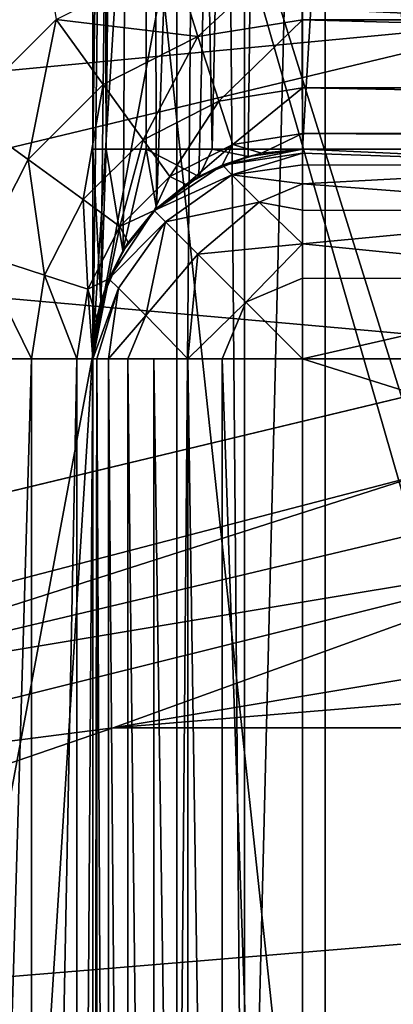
# Model space of a CAD drawing. Header units: millimetres. Extents: x -147 to 148, y -145 to 204.
# Tile 466 of 571: x 86.326 to 87.216, y 12.96 to 15.309. Entities that reach past the tile are written whole.
import ezdxf

# ---------------------------------------------------------------- set-up
doc = ezdxf.new("R2010")
doc.units = ezdxf.units.MM
doc.header["$LTSCALE"] = 26.699852
for name, color, linetype in [('1303', 7, 'CONTINUOUS'), ('1306', 7, 'CONTINUOUS'), ('1307', 7, 'CONTINUOUS'), ('1310', 7, 'CONTINUOUS'), ('1311', 7, 'CONTINUOUS'), ('1318', 7, 'CONTINUOUS'), ('1320', 7, 'CONTINUOUS'), ('1321', 7, 'CONTINUOUS'), ('1496', 7, 'CONTINUOUS'), ('1905', 7, 'CONTINUOUS'), ('1967', 7, 'CONTINUOUS'), ('1969', 7, 'CONTINUOUS'), ('1985', 7, 'CONTINUOUS'), ('1987', 7, 'CONTINUOUS'), ('1995', 7, 'CONTINUOUS'), ('1996', 7, 'CONTINUOUS'), ('1997', 7, 'CONTINUOUS'), ('2006', 7, 'CONTINUOUS'), ('2007', 7, 'CONTINUOUS'), ('2014', 7, 'CONTINUOUS'), ('743', 7, 'CONTINUOUS'), ('745', 7, 'CONTINUOUS'), ('759', 7, 'CONTINUOUS'), ('765', 7, 'CONTINUOUS'), ('899', 7, 'CONTINUOUS'), ('900', 7, 'CONTINUOUS'), ('910', 7, 'CONTINUOUS')]:
    doc.layers.add(name, color=color, linetype=linetype)

msp = doc.modelspace()

# ---------------------------------------------------------------- linework, layer by layer
at = {"layer": '1303', "color": 7, "linetype": 'CONTINUOUS', "true_color": 0xd8d8d8}
for points in [[(87, 15, 79.4), (93, 15, 79.4), (90.891, 15, 80.5154), (87, 15, 79.4)], [(87, 15, 82.0972), (87, 15, 79.4), (87.5573, 15, 81.3935), (87, 15, 82.0972)], [(87.5573, 15, 81.3935), (87, 15, 79.4), (88.2762, 15, 80.8541), (87.5573, 15, 81.3935)], [(88.2762, 15, 80.8541), (87, 15, 79.4), (89.109, 15, 80.5154), (88.2762, 15, 80.8541)], [(89.109, 15, 80.5154), (87, 15, 79.4), (90, 15, 80.4), (89.109, 15, 80.5154)], [(90, 15, 80.4), (87, 15, 79.4), (90.891, 15, 80.5154), (90, 15, 80.4)], [(87, 15, 85.7028), (87.5573, 15, 86.4065), (87.8358, 15, 86.9), (87, 15, 85.7028)], [(87, 15, 86.9), (87, 15, 85.7028), (87.8358, 15, 86.9), (87, 15, 86.9)]]:
    msp.add_3dface(points, dxfattribs=at)
at = {"layer": '1306', "color": 7, "linetype": 'CONTINUOUS', "true_color": 0xd8d8d8}
for points in [[(87, 15, 85.7028), (87, 15, 86.9), (86.809, 14.9621, 86.9), (87, 15, 85.7028)], [(86.8707, 14.983, 85.4674), (87, 15, 85.7028), (86.809, 14.9621, 86.9), (86.8707, 14.983, 85.4674)], [(86.7529, 14.9347, 85.2062), (86.8707, 14.983, 85.4674), (86.809, 14.9621, 86.9), (86.7529, 14.9347, 85.2062)], [(86.6466, 14.8537, 86.9), (86.7529, 14.9347, 85.2062), (86.809, 14.9621, 86.9), (86.6466, 14.8537, 86.9)], [(86.6517, 14.8587, 84.9193), (86.7529, 14.9347, 85.2062), (86.6466, 14.8537, 86.9), (86.6517, 14.8587, 84.9193)], [(86.5381, 14.6913, 86.9), (86.5721, 14.7586, 84.6067), (86.6466, 14.8537, 86.9), (86.5381, 14.6913, 86.9)], [(86.5721, 14.7586, 84.6067), (86.6517, 14.8587, 84.9193), (86.6466, 14.8537, 86.9), (86.5721, 14.7586, 84.6067)], [(86.5193, 14.6376, 84.2674), (86.5721, 14.7586, 84.6067), (86.5381, 14.6913, 86.9), (86.5193, 14.6376, 84.2674)], [(86.5, 14.5, 86.9), (86.5193, 14.6376, 84.2674), (86.5381, 14.6913, 86.9), (86.5, 14.5, 86.9)], [(86.5, 14.5, 86.9), (86.5, 14.5, 83.9), (86.5193, 14.6376, 84.2674), (86.5, 14.5, 86.9)]]:
    msp.add_3dface(points, dxfattribs=at)
at = {"layer": '1307', "color": 7, "linetype": 'CONTINUOUS', "true_color": 0xd8d8d8}
for points in [[(86.9025, 14.9904, 79.4), (86.871, 14.9831, 82.3321), (86.8087, 14.9619, 79.4), (86.9025, 14.9904, 79.4)], [(87, 15, 79.4), (87, 15, 82.0972), (86.871, 14.9831, 82.3321), (87, 15, 79.4)], [(87, 15, 79.4), (86.871, 14.9831, 82.3321), (86.9025, 14.9904, 79.4), (87, 15, 79.4)], [(86.871, 14.9831, 82.3321), (86.7529, 14.9347, 82.5937), (86.8087, 14.9619, 79.4), (86.871, 14.9831, 82.3321)], [(86.8087, 14.9619, 79.4), (86.7529, 14.9347, 82.5937), (86.7222, 14.9157, 79.4), (86.8087, 14.9619, 79.4)], [(86.7222, 14.9157, 79.4), (86.6515, 14.8585, 82.8816), (86.6464, 14.8536, 79.4), (86.7222, 14.9157, 79.4)], [(86.7529, 14.9347, 82.5937), (86.6515, 14.8585, 82.8816), (86.7222, 14.9157, 79.4), (86.7529, 14.9347, 82.5937)], [(86.6515, 14.8585, 82.8816), (86.5718, 14.7581, 83.1946), (86.6464, 14.8536, 79.4), (86.6515, 14.8585, 82.8816)], [(86.6464, 14.8536, 79.4), (86.5718, 14.7581, 83.1946), (86.5843, 14.7778, 79.4), (86.6464, 14.8536, 79.4)], [(86.5843, 14.7778, 79.4), (86.5718, 14.7581, 83.1946), (86.5381, 14.6913, 79.4), (86.5843, 14.7778, 79.4)], [(86.5718, 14.7581, 83.1946), (86.5192, 14.6373, 83.5332), (86.5381, 14.6913, 79.4), (86.5718, 14.7581, 83.1946)], [(86.5381, 14.6913, 79.4), (86.5192, 14.6373, 83.5332), (86.5096, 14.5975, 79.4), (86.5381, 14.6913, 79.4)], [(86.5192, 14.6373, 83.5332), (86.5, 14.5, 83.9), (86.5096, 14.5975, 79.4), (86.5192, 14.6373, 83.5332)], [(86.5, 14.5, 83.9), (86.5, 14.5, 79.4), (86.5096, 14.5975, 79.4), (86.5, 14.5, 83.9)]]:
    msp.add_3dface(points, dxfattribs=at)
at = {"layer": '1310', "color": 7, "linetype": 'CONTINUOUS', "true_color": 0xd8d8d8}
for points in [[(86.6931, 15.4517, 78.9), (87, 15.5, 78.9), (86.7501, 15.2691, 78.9381), (86.6931, 15.4517, 78.9)], [(87, 15.5, 78.9), (87, 15.3087, 78.9381), (86.7501, 15.2691, 78.9381), (87, 15.5, 78.9)], [(86.4126, 15.3093, 78.9), (86.6931, 15.4517, 78.9), (86.7501, 15.2691, 78.9381), (86.4126, 15.3093, 78.9)], [(86.1907, 15.0874, 78.9), (86.4126, 15.3093, 78.9), (86.3458, 14.9753, 78.9381), (86.1907, 15.0874, 78.9)], [(86.3458, 14.9753, 78.9381), (86.4126, 15.3093, 78.9), (86.5247, 15.1542, 78.9381), (86.3458, 14.9753, 78.9381)], [(86.5247, 15.1542, 78.9381), (86.4126, 15.3093, 78.9), (86.7501, 15.2691, 78.9381), (86.5247, 15.1542, 78.9381)], [(86.7501, 15.2691, 78.9381), (87, 15.3087, 78.9381), (86.8003, 15.1147, 79.0466), (86.7501, 15.2691, 78.9381)], [(87, 15.3087, 78.9381), (87, 15.1463, 79.0466), (86.8003, 15.1147, 79.0466), (87, 15.3087, 78.9381)], [(86.5247, 15.1542, 78.9381), (86.7501, 15.2691, 78.9381), (86.6201, 15.0229, 79.0466), (86.5247, 15.1542, 78.9381)], [(86.6201, 15.0229, 79.0466), (86.7501, 15.2691, 78.9381), (86.8003, 15.1147, 79.0466), (86.6201, 15.0229, 79.0466)], [(86.3458, 14.9753, 78.9381), (86.5247, 15.1542, 78.9381), (86.4771, 14.8799, 79.0466), (86.3458, 14.9753, 78.9381)], [(86.4771, 14.8799, 79.0466), (86.5247, 15.1542, 78.9381), (86.6201, 15.0229, 79.0466), (86.4771, 14.8799, 79.0466)], [(86.8003, 15.1147, 79.0466), (87, 15.1463, 79.0466), (86.8338, 15.0116, 79.209), (86.8003, 15.1147, 79.0466)], [(87, 15.1463, 79.0466), (87, 15.0379, 79.209), (86.8338, 15.0116, 79.209), (87, 15.1463, 79.0466)], [(86.6201, 15.0229, 79.0466), (86.8003, 15.1147, 79.0466), (86.6838, 14.9352, 79.209), (86.6201, 15.0229, 79.0466)], [(86.6838, 14.9352, 79.209), (86.8003, 15.1147, 79.0466), (86.8338, 15.0116, 79.209), (86.6838, 14.9352, 79.209)], [(86.2309, 14.7499, 78.9381), (86.1907, 15.0874, 78.9), (86.3458, 14.9753, 78.9381), (86.2309, 14.7499, 78.9381)], [(87, 15.0379, 79.209), (86.9025, 14.9904, 79.4), (86.8338, 15.0116, 79.209), (87, 15.0379, 79.209)], [(87, 15, 79.4), (86.9025, 14.9904, 79.4), (87, 15.0379, 79.209), (87, 15, 79.4)], [(86.4771, 14.8799, 79.0466), (86.6201, 15.0229, 79.0466), (86.5648, 14.8162, 79.209), (86.4771, 14.8799, 79.0466)], [(86.5648, 14.8162, 79.209), (86.6201, 15.0229, 79.0466), (86.6838, 14.9352, 79.209), (86.5648, 14.8162, 79.209)], [(86.7222, 14.9157, 79.4), (86.6838, 14.9352, 79.209), (86.8338, 15.0116, 79.209), (86.7222, 14.9157, 79.4)], [(86.8087, 14.9619, 79.4), (86.7222, 14.9157, 79.4), (86.8338, 15.0116, 79.209), (86.8087, 14.9619, 79.4)], [(86.9025, 14.9904, 79.4), (86.8087, 14.9619, 79.4), (86.8338, 15.0116, 79.209), (86.9025, 14.9904, 79.4)], [(86.2309, 14.7499, 78.9381), (86.3458, 14.9753, 78.9381), (86.3853, 14.6997, 79.0466), (86.2309, 14.7499, 78.9381)], [(86.3853, 14.6997, 79.0466), (86.3458, 14.9753, 78.9381), (86.4771, 14.8799, 79.0466), (86.3853, 14.6997, 79.0466)], [(86.6464, 14.8536, 79.4), (86.5648, 14.8162, 79.209), (86.6838, 14.9352, 79.209), (86.6464, 14.8536, 79.4)], [(86.7222, 14.9157, 79.4), (86.6464, 14.8536, 79.4), (86.6838, 14.9352, 79.209), (86.7222, 14.9157, 79.4)], [(86.3853, 14.6997, 79.0466), (86.4771, 14.8799, 79.0466), (86.4884, 14.6662, 79.209), (86.3853, 14.6997, 79.0466)], [(86.4884, 14.6662, 79.209), (86.4771, 14.8799, 79.0466), (86.5648, 14.8162, 79.209), (86.4884, 14.6662, 79.209)], [(86.6464, 14.8536, 79.4), (86.5843, 14.7778, 79.4), (86.5648, 14.8162, 79.209), (86.6464, 14.8536, 79.4)], [(86.5381, 14.6913, 79.4), (86.4884, 14.6662, 79.209), (86.5648, 14.8162, 79.209), (86.5381, 14.6913, 79.4)], [(86.5843, 14.7778, 79.4), (86.5381, 14.6913, 79.4), (86.5648, 14.8162, 79.209), (86.5843, 14.7778, 79.4)], [(86.1913, 14.5, 78.9381), (86.2309, 14.7499, 78.9381), (86.3537, 14.5, 79.0466), (86.1913, 14.5, 78.9381)], [(86.3537, 14.5, 79.0466), (86.2309, 14.7499, 78.9381), (86.3853, 14.6997, 79.0466), (86.3537, 14.5, 79.0466)], [(86.3537, 14.5, 79.0466), (86.3853, 14.6997, 79.0466), (86.4621, 14.5, 79.209), (86.3537, 14.5, 79.0466)], [(86.4621, 14.5, 79.209), (86.3853, 14.6997, 79.0466), (86.4884, 14.6662, 79.209), (86.4621, 14.5, 79.209)], [(86.5381, 14.6913, 79.4), (86.5096, 14.5975, 79.4), (86.4884, 14.6662, 79.209), (86.5381, 14.6913, 79.4)], [(86.5, 14.5, 79.4), (86.4621, 14.5, 79.209), (86.4884, 14.6662, 79.209), (86.5, 14.5, 79.4)], [(86.5096, 14.5975, 79.4), (86.5, 14.5, 79.4), (86.4884, 14.6662, 79.209), (86.5096, 14.5975, 79.4)]]:
    msp.add_3dface(points, dxfattribs=at)
at = {"layer": '1311', "color": 7, "linetype": 'CONTINUOUS', "true_color": 0xd8d8d8}
for points in [[(87, 15.5, 78.9), (93, 15.5, 78.9), (93, 15.3087, 78.9381), (87, 15.5, 78.9)], [(87, 15.5, 78.9), (93, 15.3087, 78.9381), (87, 15.3087, 78.9381), (87, 15.5, 78.9)], [(93, 15.3087, 78.9381), (93, 15.1463, 79.0466), (87, 15.3087, 78.9381), (93, 15.3087, 78.9381)], [(87, 15.3087, 78.9381), (93, 15.1463, 79.0466), (87, 15.1463, 79.0466), (87, 15.3087, 78.9381)], [(93, 15.1463, 79.0466), (93, 15.0379, 79.209), (87, 15.1463, 79.0466), (93, 15.1463, 79.0466)], [(87, 15.1463, 79.0466), (93, 15.0379, 79.209), (87, 15.0379, 79.209), (87, 15.1463, 79.0466)], [(93, 15, 79.4), (87, 15, 79.4), (87, 15.0379, 79.209), (93, 15, 79.4)], [(93, 15.0379, 79.209), (93, 15, 79.4), (87, 15.0379, 79.209), (93, 15.0379, 79.209)]]:
    msp.add_3dface(points, dxfattribs=at)
at = {"layer": '1318', "color": 7, "linetype": 'CONTINUOUS', "true_color": 0xd8d8d8}
for points in [[(87, 15, 86.9), (87.8358, 15, 86.9), (87.8358, 14.9621, 87.091), (87, 15, 86.9)], [(87, 14.9908, 86.9956), (87, 15, 86.9), (87.8358, 14.9621, 87.091), (87, 14.9908, 86.9956)], [(87, 14.9631, 87.0886), (87, 14.9908, 86.9956), (87.8358, 14.9621, 87.091), (87, 14.9631, 87.0886)], [(87, 14.9174, 87.1753), (87, 14.9631, 87.0886), (87.8358, 14.9621, 87.091), (87, 14.9174, 87.1753)], [(87.8358, 14.8537, 87.2534), (87, 14.9174, 87.1753), (87.8358, 14.9621, 87.091), (87.8358, 14.8537, 87.2534)], [(87, 14.8551, 87.252), (87, 14.9174, 87.1753), (87.8358, 14.8537, 87.2534), (87, 14.8551, 87.252)], [(87, 14.7741, 87.3181), (87, 14.8551, 87.252), (87.8358, 14.8537, 87.2534), (87, 14.7741, 87.3181)], [(87.8358, 14.6913, 87.3619), (87, 14.7741, 87.3181), (87.8358, 14.8537, 87.2534), (87.8358, 14.6913, 87.3619)], [(87, 14.6922, 87.3616), (87, 14.7741, 87.3181), (87.8358, 14.6913, 87.3619), (87, 14.6922, 87.3616)], [(87, 14.5, 87.4), (87, 14.6922, 87.3616), (87.8358, 14.6913, 87.3619), (87, 14.5, 87.4)], [(87.8358, 14.5, 87.4), (87, 14.5, 87.4), (87.8358, 14.6913, 87.3619), (87.8358, 14.5, 87.4)]]:
    msp.add_3dface(points, dxfattribs=at)
at = {"layer": '1320', "color": 7, "linetype": 'CONTINUOUS', "true_color": 0xd8d8d8}
for points in [[(86.809, 14.9621, 86.9), (87, 15, 86.9), (87, 14.9908, 86.9956), (86.809, 14.9621, 86.9)], [(86.8318, 14.9393, 87.0694), (86.809, 14.9621, 86.9), (87, 14.9908, 86.9956), (86.8318, 14.9393, 87.0694)], [(87, 14.9631, 87.0886), (86.8318, 14.9393, 87.0694), (87, 14.9908, 86.9956), (87, 14.9631, 87.0886)], [(87, 14.9174, 87.1753), (86.8318, 14.9393, 87.0694), (87, 14.9631, 87.0886), (87, 14.9174, 87.1753)], [(86.6466, 14.8537, 86.9), (86.809, 14.9621, 86.9), (86.8318, 14.9393, 87.0694), (86.6466, 14.8537, 86.9)], [(86.6466, 14.8537, 86.9), (86.8318, 14.9393, 87.0694), (86.6735, 14.8268, 87.0913), (86.6466, 14.8537, 86.9)], [(86.8318, 14.9393, 87.0694), (86.8969, 14.8742, 87.2152), (86.6735, 14.8268, 87.0913), (86.8318, 14.9393, 87.0694)], [(86.8969, 14.8742, 87.2152), (86.8318, 14.9393, 87.0694), (87, 14.9174, 87.1753), (86.8969, 14.8742, 87.2152)], [(87, 14.8551, 87.252), (86.8969, 14.8742, 87.2152), (87, 14.9174, 87.1753), (87, 14.8551, 87.252)], [(86.6735, 14.8268, 87.0913), (86.8969, 14.8742, 87.2152), (86.7501, 14.7502, 87.2535), (86.6735, 14.8268, 87.0913)], [(86.8969, 14.8742, 87.2152), (87, 14.7741, 87.3181), (86.7501, 14.7502, 87.2535), (86.8969, 14.8742, 87.2152)], [(87, 14.7741, 87.3181), (86.8969, 14.8742, 87.2152), (87, 14.8551, 87.252), (87, 14.7741, 87.3181)], [(86.5381, 14.6913, 86.9), (86.6466, 14.8537, 86.9), (86.6735, 14.8268, 87.0913), (86.5381, 14.6913, 86.9)], [(86.5381, 14.6913, 86.9), (86.6735, 14.8268, 87.0913), (86.5609, 14.6685, 87.0697), (86.5381, 14.6913, 86.9)], [(86.5609, 14.6685, 87.0697), (86.6735, 14.8268, 87.0913), (86.6262, 14.6032, 87.2156), (86.5609, 14.6685, 87.0697)], [(86.6735, 14.8268, 87.0913), (86.7501, 14.7502, 87.2535), (86.6262, 14.6032, 87.2156), (86.6735, 14.8268, 87.0913)], [(86.7501, 14.7502, 87.2535), (87, 14.7741, 87.3181), (86.8647, 14.6355, 87.3619), (86.7501, 14.7502, 87.2535)], [(86.8647, 14.6355, 87.3619), (87, 14.7741, 87.3181), (87, 14.6922, 87.3616), (86.8647, 14.6355, 87.3619)], [(86.7501, 14.7502, 87.2535), (86.7262, 14.5, 87.3184), (86.6262, 14.6032, 87.2156), (86.7501, 14.7502, 87.2535)], [(86.7262, 14.5, 87.3184), (86.7501, 14.7502, 87.2535), (86.8647, 14.6355, 87.3619), (86.7262, 14.5, 87.3184)], [(86.5, 14.5, 86.9), (86.5381, 14.6913, 86.9), (86.5609, 14.6685, 87.0697), (86.5, 14.5, 86.9)], [(87, 14.5, 87.4), (86.8647, 14.6355, 87.3619), (87, 14.6922, 87.3616), (87, 14.5, 87.4)], [(86.5094, 14.5, 86.9963), (86.5, 14.5, 86.9), (86.5609, 14.6685, 87.0697), (86.5094, 14.5, 86.9963)], [(86.5374, 14.5, 87.0898), (86.5094, 14.5, 86.9963), (86.5609, 14.6685, 87.0697), (86.5374, 14.5, 87.0898)], [(86.5374, 14.5, 87.0898), (86.5609, 14.6685, 87.0697), (86.6262, 14.6032, 87.2156), (86.5374, 14.5, 87.0898)], [(86.8081, 14.5, 87.3617), (86.7262, 14.5, 87.3184), (86.8647, 14.6355, 87.3619), (86.8081, 14.5, 87.3617)], [(86.8081, 14.5, 87.3617), (86.8647, 14.6355, 87.3619), (87, 14.5, 87.4), (86.8081, 14.5, 87.3617)], [(86.5835, 14.5, 87.1766), (86.5374, 14.5, 87.0898), (86.6262, 14.6032, 87.2156), (86.5835, 14.5, 87.1766)], [(86.7262, 14.5, 87.3184), (86.5835, 14.5, 87.1766), (86.6262, 14.6032, 87.2156), (86.7262, 14.5, 87.3184)], [(86.7262, 14.5, 87.3184), (86.6456, 14.5, 87.2527), (86.5835, 14.5, 87.1766), (86.7262, 14.5, 87.3184)]]:
    msp.add_3dface(points, dxfattribs=at)
at = {"layer": '1321', "color": 7, "linetype": 'CONTINUOUS', "true_color": 0xd8d8d8}
for points in [[(86.5, 9, 86.9), (86.5, 14.5, 86.9), (86.5094, 14.5, 86.9963), (86.5, 9, 86.9)], [(86.5092, 9, 86.9956), (86.5, 9, 86.9), (86.5094, 14.5, 86.9963), (86.5092, 9, 86.9956)], [(86.5369, 9, 87.0886), (86.5092, 9, 86.9956), (86.5094, 14.5, 86.9963), (86.5369, 9, 87.0886)], [(86.5374, 14.5, 87.0898), (86.5369, 9, 87.0886), (86.5094, 14.5, 86.9963), (86.5374, 14.5, 87.0898)], [(86.5826, 9, 87.1753), (86.5369, 9, 87.0886), (86.5374, 14.5, 87.0898), (86.5826, 9, 87.1753)], [(86.5835, 14.5, 87.1766), (86.5826, 9, 87.1753), (86.5374, 14.5, 87.0898), (86.5835, 14.5, 87.1766)], [(86.6449, 9, 87.252), (86.5826, 9, 87.1753), (86.5835, 14.5, 87.1766), (86.6449, 9, 87.252)], [(86.6456, 14.5, 87.2527), (86.6449, 9, 87.252), (86.5835, 14.5, 87.1766), (86.6456, 14.5, 87.2527)], [(86.7259, 9, 87.3181), (86.6449, 9, 87.252), (86.6456, 14.5, 87.2527), (86.7259, 9, 87.3181)], [(86.7262, 14.5, 87.3184), (86.7259, 9, 87.3181), (86.6456, 14.5, 87.2527), (86.7262, 14.5, 87.3184)], [(86.8078, 9, 87.3616), (86.7259, 9, 87.3181), (86.7262, 14.5, 87.3184), (86.8078, 9, 87.3616)], [(86.8081, 14.5, 87.3617), (86.8078, 9, 87.3616), (86.7262, 14.5, 87.3184), (86.8081, 14.5, 87.3617)], [(87, 9, 87.4), (86.8078, 9, 87.3616), (86.8081, 14.5, 87.3617), (87, 9, 87.4)], [(87, 14.5, 87.4), (87, 9, 87.4), (86.8081, 14.5, 87.3617), (87, 14.5, 87.4)]]:
    msp.add_3dface(points, dxfattribs=at)
at = {"layer": '1496', "color": 7, "linetype": 'CONTINUOUS', "true_color": 0xd8d8d8}
for points in [[(86.7, 11.5, 83.9), (86.8615, 11.5, 84.9198), (86.7, 30.5, 83.9), (86.7, 11.5, 83.9)], [(86.7, 30.5, 83.9), (86.8615, 11.5, 84.9198), (86.8615, 30.5, 84.9198), (86.7, 30.5, 83.9)], [(86.8615, 11.5, 82.8802), (86.7, 11.5, 83.9), (86.8615, 30.5, 82.8802), (86.8615, 11.5, 82.8802)], [(86.8615, 30.5, 82.8802), (86.7, 11.5, 83.9), (86.7, 30.5, 83.9), (86.8615, 30.5, 82.8802)], [(86.8615, 11.5, 84.9198), (87.3302, 11.5, 85.8397), (86.8615, 30.5, 84.9198), (86.8615, 11.5, 84.9198)], [(86.8615, 30.5, 84.9198), (87.3302, 11.5, 85.8397), (87.3302, 30.5, 85.8397), (86.8615, 30.5, 84.9198)], [(87.3302, 11.5, 81.9603), (86.8615, 11.5, 82.8802), (87.3302, 30.5, 81.9603), (87.3302, 11.5, 81.9603)], [(87.3302, 30.5, 81.9603), (86.8615, 11.5, 82.8802), (86.8615, 30.5, 82.8802), (87.3302, 30.5, 81.9603)]]:
    msp.add_3dface(points, dxfattribs=at)
at = {"layer": '1905', "color": 7, "linetype": 'CONTINUOUS', "true_color": 0xd8d8d8}
for points in [[(23.6432, 14.0429, 25.9), (21.8625, 16.6818, 25.9), (145.5, 45.5, 25.9), (23.6432, 14.0429, 25.9)], [(25.1061, 11.2212, 25.9), (23.6432, 14.0429, 25.9), (145.5, 45.5, 25.9), (25.1061, 11.2212, 25.9)], [(25.1061, 11.2212, 25.9), (145.5, 45.5, 25.9), (82.2579, 25.8661, 25.9), (25.1061, 11.2212, 25.9)]]:
    msp.add_3dface(points, dxfattribs=at)
at = {"layer": '1967', "color": 7, "linetype": 'CONTINUOUS', "true_color": 0xd8d8d8}
for points in [[(86.3052, 18.7647, 29.4987), (88.9083, 19.0945, 29.493), (87.0885, 11.4349, 29.6267), (86.3052, 18.7647, 29.4987)], [(87.0885, 11.4349, 29.6267), (88.9083, 19.0945, 29.493), (88.1058, 11.647, 29.623), (87.0885, 11.4349, 29.6267)], [(86.0937, 11.1347, 29.6319), (86.3052, 18.7647, 29.4987), (87.0885, 11.4349, 29.6267), (86.0937, 11.1347, 29.6319)]]:
    msp.add_3dface(points, dxfattribs=at)
at = {"layer": '1969', "color": 7, "linetype": 'CONTINUOUS', "true_color": 0xd8d8d8}
for points in [[(87.2873, 18.932, 33.7949), (85.9412, 18.6896, 33.7906), (87.9164, 11.8177, 33.6707), (87.2873, 18.932, 33.7949)], [(87.9164, 11.8177, 33.6707), (85.9412, 18.6896, 33.7906), (85.8961, 11.2764, 33.6612), (87.9164, 11.8177, 33.6707)]]:
    msp.add_3dface(points, dxfattribs=at)
at = {"layer": '1985', "color": 7, "linetype": 'CONTINUOUS', "true_color": 0xd8d8d8}
for points in [[(85.9835, 18.6984, 39.0377), (87.3255, 18.9376, 39.0336), (85.8961, 11.2764, 39.1673), (85.9835, 18.6984, 39.0377)], [(85.8961, 11.2764, 39.1673), (87.3255, 18.9376, 39.0336), (87.9164, 11.8177, 39.1578), (85.8961, 11.2764, 39.1673)]]:
    msp.add_3dface(points, dxfattribs=at)
at = {"layer": '1987', "color": 7, "linetype": 'CONTINUOUS', "true_color": 0xd8d8d8}
for points in [[(87.2407, 18.9255, 43.2343), (85.9036, 18.6812, 43.23), (87.2931, 14.2265, 43.1523), (87.2407, 18.9255, 43.2343)], [(87.2931, 14.2265, 43.1523), (85.9036, 18.6812, 43.23), (85.4633, 13.7495, 43.1439), (87.2931, 14.2265, 43.1523)]]:
    msp.add_3dface(points, dxfattribs=at)
at = {"layer": '1995', "color": 7, "linetype": 'CONTINUOUS', "true_color": 0xd8d8d8}
for points in [[(85.9835, 18.6984, 47.494), (87.3255, 18.9376, 47.4898), (85.4563, 13.9802, 47.5763), (85.9835, 18.6984, 47.494)], [(85.4563, 13.9802, 47.5763), (87.3255, 18.9376, 47.4898), (87.6997, 14.5189, 47.5669), (85.4563, 13.9802, 47.5763)]]:
    msp.add_3dface(points, dxfattribs=at)
at = {"layer": '1996', "color": 7, "linetype": 'CONTINUOUS', "true_color": 0xd8d8d8}
for points in [[(87.5747, 15.3091, 52.9), (85.2094, 14.7411, 52.9), (87.7004, 14.519, 52.1), (87.5747, 15.3091, 52.9)], [(87.7004, 14.519, 52.1), (85.2094, 14.7411, 52.9), (85.4575, 13.9805, 52.1), (87.7004, 14.519, 52.1)]]:
    msp.add_3dface(points, dxfattribs=at)
at = {"layer": '1997', "color": 7, "linetype": 'CONTINUOUS', "true_color": 0xd8d8d8}
for points in [[(85.4563, 13.9802, 47.5763), (87.6997, 14.5189, 47.5669), (85.4575, 13.9805, 52.1), (85.4563, 13.9802, 47.5763)], [(87.6997, 14.5189, 47.5669), (87.7004, 14.519, 52.1), (85.4575, 13.9805, 52.1), (87.6997, 14.5189, 47.5669)]]:
    msp.add_3dface(points, dxfattribs=at)
at = {"layer": '2006', "color": 7, "linetype": 'CONTINUOUS', "true_color": 0xd8d8d8}
for points in [[(72.9347, 16.0104, 52.9), (71.0615, 13.7437, 52.9), (87.5747, 15.3091, 52.9), (72.9347, 16.0104, 52.9)], [(90, 15.5, 52.9), (72.9347, 16.0104, 52.9), (87.5747, 15.3091, 52.9), (90, 15.5, 52.9)], [(87.5747, 15.3091, 52.9), (71.0615, 13.7437, 52.9), (85.2094, 14.7411, 52.9), (87.5747, 15.3091, 52.9)]]:
    msp.add_3dface(points, dxfattribs=at)
at = {"layer": '2007', "color": 7, "linetype": 'CONTINUOUS', "true_color": 0xd8d8d8}
for points in [[(88.8393, 14.002, 42.9), (86.5489, 13.6195, 42.9), (91.1607, 14.002, 42.9), (88.8393, 14.002, 42.9)], [(91.1607, 14.002, 42.9), (86.5489, 13.6195, 42.9), (93.4511, 13.6195, 42.9), (91.1607, 14.002, 42.9)], [(86.5489, 13.6195, 42.9), (84.3521, 12.8647, 42.9), (93.4511, 13.6195, 42.9), (86.5489, 13.6195, 42.9)], [(93.4511, 13.6195, 42.9), (84.3521, 12.8647, 42.9), (95.6479, 12.8647, 42.9), (93.4511, 13.6195, 42.9)]]:
    msp.add_3dface(points, dxfattribs=at)
at = {"layer": '2014', "color": 7, "linetype": 'CONTINUOUS', "true_color": 0xd8d8d8}
for points in [[(87.2931, 14.2265, 43.1523), (85.4633, 13.7495, 43.1439), (85.6053, 13.6873, 43.0204), (87.2931, 14.2265, 43.1523)], [(87.2931, 14.2265, 43.1523), (85.6053, 13.6873, 43.0204), (87.7761, 14.2024, 43.0204), (87.2931, 14.2265, 43.1523)], [(85.6053, 13.6873, 43.0204), (87.7006, 14.0363, 42.931), (87.7761, 14.2024, 43.0204), (85.6053, 13.6873, 43.0204)], [(85.4618, 13.4799, 42.931), (87.7006, 14.0363, 42.931), (85.6053, 13.6873, 43.0204), (85.4618, 13.4799, 42.931)], [(85.4618, 13.4799, 42.931), (86.5489, 13.6195, 42.9), (87.7006, 14.0363, 42.931), (85.4618, 13.4799, 42.931)], [(86.5489, 13.6195, 42.9), (88.8393, 14.002, 42.9), (87.7006, 14.0363, 42.931), (86.5489, 13.6195, 42.9)], [(84.3521, 12.8647, 42.9), (86.5489, 13.6195, 42.9), (85.4618, 13.4799, 42.931), (84.3521, 12.8647, 42.9)]]:
    msp.add_3dface(points, dxfattribs=at)
at = {"layer": '743', "color": 7, "linetype": 'CONTINUOUS', "true_color": 0xd8d8d8}
for points in [[(90, -23.5, 93.4), (90, 23.5, 93.4), (87.0535, 23.3145, 93.4), (90, -23.5, 93.4)], [(84.1548, 22.7613, 93.4), (84.1549, -22.7613, 93.4), (87.0535, 23.3145, 93.4), (84.1548, 22.7613, 93.4)], [(84.1549, -22.7613, 93.4), (87.0536, -23.3145, 93.4), (87.0535, 23.3145, 93.4), (84.1549, -22.7613, 93.4)], [(87.0536, -23.3145, 93.4), (90, -23.5, 93.4), (87.0535, 23.3145, 93.4), (87.0536, -23.3145, 93.4)]]:
    msp.add_3dface(points, dxfattribs=at)
at = {"layer": '745', "color": 7, "linetype": 'CONTINUOUS', "true_color": 0xd8d8d8}
msp.add_3dface([(86.4126, 15.3093, 78.9), (86.1907, 15.0874, 78.9), (85.5, 21.0238, 78.9), (86.4126, 15.3093, 78.9)], dxfattribs=at)
at = {"layer": '759', "color": 7, "linetype": 'CONTINUOUS', "true_color": 0xd8d8d8}
for points in [[(86.5, 14.5, 86.9), (86.5, 9, 86.9), (86.5, 9, 79.4), (86.5, 14.5, 86.9)], [(86.5, 14.5, 83.9), (86.5, 14.5, 86.9), (86.5, 9, 79.4), (86.5, 14.5, 83.9)], [(86.5, 14.5, 79.4), (86.5, 14.5, 83.9), (86.5, 9, 79.4), (86.5, 14.5, 79.4)]]:
    msp.add_3dface(points, dxfattribs=at)
at = {"layer": '765', "color": 7, "linetype": 'CONTINUOUS', "true_color": 0xd8d8d8}
for points in [[(87.8358, 14.5, 87.4), (87.7721, 14.2568, 87.4), (87, 14.5, 87.4), (87.8358, 14.5, 87.4)], [(87, 14.5, 87.4), (87.7721, 14.2568, 87.4), (87, 9, 87.4), (87, 14.5, 87.4)], [(87.7721, 14.2568, 87.4), (87.75, 14, 87.4), (87, 9, 87.4), (87.7721, 14.2568, 87.4)], [(87.75, 14, 87.4), (87.75, 9.5, 87.4), (87, 9, 87.4), (87.75, 14, 87.4)]]:
    msp.add_3dface(points, dxfattribs=at)
at = {"layer": '899', "color": 7, "linetype": 'CONTINUOUS', "true_color": 0xd8d8d8}
for points in [[(86.9702, 23.808, 85.6518), (87.525, 23.872, 86.3748), (87, 15, 85.7028), (86.9702, 23.808, 85.6518)], [(87.525, 23.872, 86.3748), (87.5573, 15, 86.4065), (87, 15, 85.7028), (87.525, 23.872, 86.3748)], [(86.6191, 23.7607, 84.8047), (86.9702, 23.808, 85.6518), (86.6517, 14.8587, 84.9193), (86.6191, 23.7607, 84.8047)], [(86.6517, 14.8587, 84.9193), (86.9702, 23.808, 85.6518), (86.7529, 14.9347, 85.2062), (86.6517, 14.8587, 84.9193)], [(86.7529, 14.9347, 85.2062), (86.9702, 23.808, 85.6518), (86.8707, 14.983, 85.4674), (86.7529, 14.9347, 85.2062)], [(86.9702, 23.808, 85.6518), (87, 15, 85.7028), (86.8707, 14.983, 85.4674), (86.9702, 23.808, 85.6518)], [(86.5, 23.7434, 83.9), (86.6191, 23.7607, 84.8047), (86.5, 15, 83.9), (86.5, 23.7434, 83.9)], [(86.6191, 23.7607, 84.8047), (86.5, 14.5, 83.9), (86.5, 15, 83.9), (86.6191, 23.7607, 84.8047)], [(86.5, 14.5, 83.9), (86.6191, 23.7607, 84.8047), (86.5193, 14.6376, 84.2674), (86.5, 14.5, 83.9)], [(86.5193, 14.6376, 84.2674), (86.6191, 23.7607, 84.8047), (86.5721, 14.7586, 84.6067), (86.5193, 14.6376, 84.2674)], [(86.5721, 14.7586, 84.6067), (86.6191, 23.7607, 84.8047), (86.6517, 14.8587, 84.9193), (86.5721, 14.7586, 84.6067)], [(86.5, 15, 83.9), (86.5, 14.5, 83.9), (86.5192, 14.6373, 83.5332), (86.5, 15, 83.9)], [(86.5321, 15, 83.4268), (86.5, 15, 83.9), (86.5192, 14.6373, 83.5332), (86.5321, 15, 83.4268)], [(86.5718, 14.7581, 83.1946), (86.5321, 15, 83.4268), (86.5192, 14.6373, 83.5332), (86.5718, 14.7581, 83.1946)], [(86.6276, 15, 82.9636), (86.5321, 15, 83.4268), (86.5718, 14.7581, 83.1946), (86.6276, 15, 82.9636)], [(86.6515, 14.8585, 82.8816), (86.6276, 15, 82.9636), (86.5718, 14.7581, 83.1946), (86.6515, 14.8585, 82.8816)], [(86.7844, 15, 82.5179), (86.6276, 15, 82.9636), (86.7529, 14.9347, 82.5937), (86.7844, 15, 82.5179)], [(86.7529, 14.9347, 82.5937), (86.6276, 15, 82.9636), (86.6515, 14.8585, 82.8816), (86.7529, 14.9347, 82.5937)], [(86.871, 14.9831, 82.3321), (86.7844, 15, 82.5179), (86.7529, 14.9347, 82.5937), (86.871, 14.9831, 82.3321)], [(87, 15, 82.0972), (86.7844, 15, 82.5179), (86.871, 14.9831, 82.3321), (87, 15, 82.0972)]]:
    msp.add_3dface(points, dxfattribs=at)
at = {"layer": '900', "color": 7, "linetype": 'CONTINUOUS', "true_color": 0xd8d8d8}
for points in [[(87.5253, 23.8721, 81.4249), (86.9702, 23.808, 82.148), (87, 15, 82.0972), (87.5253, 23.8721, 81.4249)], [(87.5253, 23.8721, 81.4249), (87, 15, 82.0972), (87.5573, 15, 81.3935), (87.5253, 23.8721, 81.4249)], [(86.9702, 23.808, 82.148), (86.6191, 23.7607, 82.9952), (86.7844, 15, 82.5179), (86.9702, 23.808, 82.148)], [(87, 15, 82.0972), (86.9702, 23.808, 82.148), (86.7844, 15, 82.5179), (87, 15, 82.0972)], [(86.6191, 23.7607, 82.9952), (86.5, 23.7434, 83.9), (86.5321, 15, 83.4268), (86.6191, 23.7607, 82.9952)], [(86.6191, 23.7607, 82.9952), (86.5321, 15, 83.4268), (86.6276, 15, 82.9636), (86.6191, 23.7607, 82.9952)], [(86.6191, 23.7607, 82.9952), (86.6276, 15, 82.9636), (86.7844, 15, 82.5179), (86.6191, 23.7607, 82.9952)], [(86.5, 23.7434, 83.9), (86.5, 15, 83.9), (86.5321, 15, 83.4268), (86.5, 23.7434, 83.9)]]:
    msp.add_3dface(points, dxfattribs=at)
at = {"layer": '910', "color": 7, "linetype": 'CONTINUOUS', "true_color": 0xd8d8d8}
for points in [[(86.1913, 14.5, 78.9381), (86.3537, 14.5, 79.0466), (86.1913, 9, 78.9381), (86.1913, 14.5, 78.9381)], [(86.1913, 9, 78.9381), (86.3537, 14.5, 79.0466), (86.3537, 9, 79.0466), (86.1913, 9, 78.9381)], [(86.3537, 14.5, 79.0466), (86.4621, 14.5, 79.209), (86.3537, 9, 79.0466), (86.3537, 14.5, 79.0466)], [(86.3537, 9, 79.0466), (86.4621, 14.5, 79.209), (86.4621, 9, 79.209), (86.3537, 9, 79.0466)], [(86.5, 14.5, 79.4), (86.5, 9, 79.4), (86.4621, 9, 79.209), (86.5, 14.5, 79.4)], [(86.4621, 14.5, 79.209), (86.5, 14.5, 79.4), (86.4621, 9, 79.209), (86.4621, 14.5, 79.209)]]:
    msp.add_3dface(points, dxfattribs=at)

doc.saveas('drawing.dxf')
